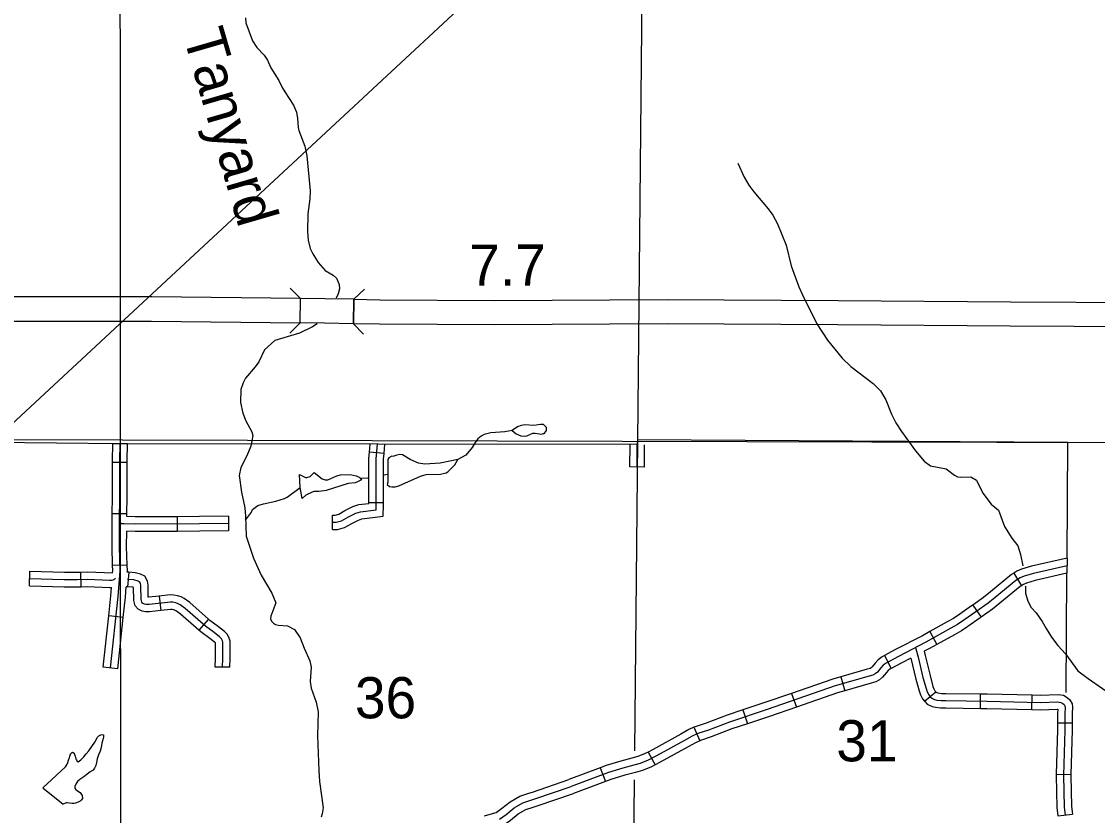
# Model space of a CAD drawing. Extents: x 1374139 to 1377472, y 1168351 to 1170484.
# Drawn here: x 1375575 to 1375795.8, y 1168800 to 1168962.8 of the extents above; entities that cross this region are included whole.
import ezdxf

# ---------------------------------------------------------------- set-up
doc = ezdxf.new("R2010")
doc.units = 0
doc.layers.add('14', color=7, linetype='Continuous')
doc.layers.add('Default', color=7, linetype='Continuous')

msp = doc.modelspace()

# ---------------------------------------------------------------- linework, layer by layer
at = {"layer": '14'}
msp.add_line((1375274.8, 1168603.49), (1375818.68, 1169108.27), dxfattribs=at)
at = {"layer": 'Default'}
for p, q in [((1375632.21, 1168901), (1375632.27, 1168905.99)), ((1375643.21, 1168905.83), (1375643.13, 1168900.83)), ((1375643.13, 1168900.83), (1375643.21, 1168905.83)), ((1375842.8, 1168876.27), (1375432.87, 1168877.42)), ((1375649.41, 1168874.2), (1375646.42, 1168874.45)), ((1375596.7, 1168872.36), (1375593.7, 1168872.38)), ((1375702.85, 1168871.42), (1375699.85, 1168871.44)), ((1375649.28, 1168864.09), (1375646.28, 1168864.1)), ((1375596.63, 1168861.8), (1375593.63, 1168861.82)), ((1375606.93, 1168861.24), (1375606.94, 1168858.24)), ((1375617.48, 1168861.32), (1375617.51, 1168858.32)), ((1375638.83, 1168858.59), (1375638.83, 1168861.59)), ((1375596.7, 1168851.29), (1375593.7, 1168851.21)), ((1375576.62, 1168847.06), (1375576.7, 1168850.06)), ((1375587.25, 1168846.88), (1375587.19, 1168849.88)), ((1375597.02, 1168849.86), (1375596.79, 1168846.87)), ((1375778.67, 1168849.66), (1375780.22, 1168847.09)), ((1375603.27, 1168844.96), (1375603.58, 1168841.98)), ((1375770.25, 1168843.11), (1375771.99, 1168840.66)), ((1375595.9, 1168840.57), (1375592.92, 1168840.89)), ((1375613.38, 1168840.24), (1375611.4, 1168837.99)), ((1375761.42, 1168837.67), (1375762.87, 1168835.04)), ((1375752.09, 1168832.75), (1375753.52, 1168830.11)), ((1375594.77, 1168830.07), (1375591.79, 1168830.39)), ((1375617.77, 1168830.36), (1375614.77, 1168830.41)), ((1375743.14, 1168828.41), (1375743.97, 1168825.52)), ((1375733.06, 1168825.01), (1375734.04, 1168822.17)), ((1375760.33, 1168823.4), (1375762.65, 1168825.31)), ((1375771.8, 1168821.93), (1375771.83, 1168824.93)), ((1375782.34, 1168821.71), (1375782.41, 1168824.7)), ((1375723.08, 1168821.62), (1375724.02, 1168818.78)), ((1375787.64, 1168818.98), (1375790.64, 1168818.97)), ((1375713.02, 1168818.04), (1375714.2, 1168815.28)), ((1375703.61, 1168812.97), (1375705.03, 1168810.32)), ((1375693.78, 1168809.75), (1375694.84, 1168806.94)), ((1375787.36, 1168808.46), (1375790.36, 1168808.37))]:
    msp.add_line(p, q, dxfattribs=at)
for points in [[(1375594.95, 1169406.38), (1375595.34, 1168770.63)], [(1375706.53, 1169406.08), (1375700.78, 1168813.25)], [(1375621, 1168963.55), (1375621.05, 1168962.53), (1375622.44, 1168958.85), (1375623.32, 1168957.49), (1375624.8, 1168955.9), (1375625.48, 1168954.89), (1375626.18, 1168953.32), (1375627.85, 1168950.7), (1375628.52, 1168949.25), (1375629.02, 1168948.42), (1375630.83, 1168945.67), (1375631.47, 1168944.22), (1375631.68, 1168942.94), (1375631.77, 1168941.06), (1375631.9, 1168940.48), (1375633.14, 1168937.24), (1375633.55, 1168935.24), (1375634.25, 1168928.08), (1375634.19, 1168926.47), (1375633.77, 1168923.33), (1375633.68, 1168919.73), (1375633.82, 1168917.97), (1375634.25, 1168916.28), (1375634.8, 1168915.13), (1375635.9, 1168913.37), (1375637.32, 1168911.76), (1375638.98, 1168910.79), (1375639.64, 1168910.19), (1375640.21, 1168908.9), (1375640.29, 1168908), (1375640.02, 1168906.93), (1375639.57, 1168906.05)], [(1375722.04, 1168933.73), (1375723.33, 1168930.91), (1375724.27, 1168929.27), (1375725.3, 1168927.87), (1375728.25, 1168924.41), (1375729.2, 1168923.11), (1375730.13, 1168921.31), (1375731.94, 1168916.94), (1375733, 1168912.73), (1375734.57, 1168908.37), (1375735.27, 1168906.75), (1375738.26, 1168900.82), (1375740.39, 1168897.44), (1375743.42, 1168893.74), (1375745.24, 1168892.04), (1375749.77, 1168888.54), (1375751.27, 1168887.05), (1375752.41, 1168885.21), (1375753.54, 1168882.29), (1375754.45, 1168880.49), (1375755.59, 1168878.69), (1375758.51, 1168874.75), (1375760.23, 1168872.62), (1375761.57, 1168871.65), (1375764.81, 1168871.03), (1375766.46, 1168869.73), (1375767.09, 1168869.42), (1375767.75, 1168869.32), (1375769.81, 1168869.43), (1375771.02, 1168868.74), (1375772.33, 1168866.04), (1375774.03, 1168863.83), (1375775.5, 1168862.56), (1375776.76, 1168859.2), (1375778.26, 1168856.83), (1375779.46, 1168855.24), (1375780.05, 1168853.47), (1375780.51, 1168851.18)], [(1375632.27, 1168905.99), (1375601.74, 1168906.34), (1375570.82, 1168906.37), (1375534.75, 1168906.54), (1375499.25, 1168906.61), (1375463.78, 1168906.41), (1375429.38, 1168906.47), (1375392.97, 1168906.87), (1375383.47, 1168907.13), (1375367.06, 1168907.5)], [(1375630.17, 1168908.14), (1375632.27, 1168905.99)], [(1375643.21, 1168905.83), (1375645.37, 1168907.92)], [(1375643.21, 1168905.83), (1375637.24, 1168905.94), (1375632.27, 1168905.99)], [(1375804.88, 1168905.16), (1375804.16, 1168900.16), (1375777.94, 1168900.34), (1375742.56, 1168900.61), (1375707.5, 1168900.81), (1375672.18, 1168900.57), (1375648.51, 1168900.74), (1375643.13, 1168900.83)], [(1375643.21, 1168905.83), (1375648.57, 1168905.74), (1375672.18, 1168905.57), (1375707.49, 1168905.81), (1375742.59, 1168905.61), (1375777.97, 1168905.34), (1375804.88, 1168905.16)], [(1375366.83, 1168902.5), (1375383.34, 1168902.13), (1375392.87, 1168901.87), (1375429.35, 1168901.47), (1375463.78, 1168901.41), (1375499.26, 1168901.61), (1375534.73, 1168901.54), (1375570.81, 1168901.37), (1375601.71, 1168901.34), (1375632.21, 1168901)], [(1375635.72, 1168900.82), (1375634.73, 1168900.17), (1375632.04, 1168898.9), (1375627, 1168897.35), (1375624.88, 1168895.5), (1375623.73, 1168893.02), (1375622.97, 1168891.98), (1375620.99, 1168889.68), (1375620.48, 1168888.67), (1375620.01, 1168887.31), (1375619.97, 1168884.7), (1375620.43, 1168882.46), (1375621.07, 1168880.93), (1375622.27, 1168878.66), (1375622.48, 1168877.92), (1375622.06, 1168875.72), (1375621.25, 1168873.75), (1375620.05, 1168871.36)], [(1375632.21, 1168901), (1375630.06, 1168898.9)], [(1375643.13, 1168900.83), (1375637.17, 1168900.94), (1375632.31, 1168900.99)], [(1375645.21, 1168898.68), (1375643.13, 1168900.83)], [(1375682.77, 1168879.52), (1375682.13, 1168880.13), (1375681.53, 1168880.14), (1375680.12, 1168879.92), (1375678.31, 1168880.1), (1375677.58, 1168879.98), (1375676.8, 1168879.66), (1375675.68, 1168878.93), (1375674.17, 1168878.65), (1375671.34, 1168878.42), (1375669.96, 1168878.09), (1375669.35, 1168877.75), (1375668.69, 1168877.19), (1375668.1, 1168876.45), (1375667.53, 1168875.42), (1375666.21, 1168873.84), (1375664.55, 1168872.99), (1375660.93, 1168872.22), (1375657.75, 1168872.04), (1375656.51, 1168872.23), (1375654.79, 1168872.98), (1375653.21, 1168873.9), (1375652.64, 1168873.97), (1375652.03, 1168873.87), (1375651.23, 1168873.59), (1375650.99, 1168873.64), (1375650.42, 1168873.29), (1375650.19, 1168873)], [(1375675.68, 1168878.93), (1375676.52, 1168878.21), (1375677.49, 1168877.85), (1375678.21, 1168877.75), (1375678.71, 1168877.8), (1375679.92, 1168878.39), (1375680.42, 1168878.4), (1375681.74, 1168878.17), (1375682.1, 1168878.32), (1375682.14, 1168878.26), (1375682.34, 1168878.37), (1375682.78, 1168878.92), (1375682.77, 1168879.52)], [(1375701.39, 1168876.02), (1375595.28, 1168876.19), (1375569.05, 1168876.47)], [(1375593.28, 1168830.23), (1375594.86, 1168844.88), (1375595.23, 1168850.16), (1375595.09, 1168855.15), (1375595.12, 1168860.45), (1375595.16, 1168865.25), (1375595.2, 1168872.74), (1375595.28, 1168876.19)], [(1375593.7, 1168872.38), (1375593.7, 1168872.76), (1375593.78, 1168876.2)], [(1375596.7, 1168872.36), (1375596.7, 1168872.72), (1375596.78, 1168876.18), (1375593.78, 1168876.2)], [(1375638.83, 1168860.09), (1375639.62, 1168860.09), (1375640.68, 1168860.4), (1375642.09, 1168861.19), (1375643.59, 1168861.94), (1375644.56, 1168862.25), (1375647.77, 1168862.65), (1375647.81, 1168873.11), (1375648.07, 1168876.1)], [(1375646.42, 1168874.45), (1375646.56, 1168876.11)], [(1375649.41, 1168874.2), (1375649.58, 1168876.1)], [(1375699.85, 1168871.44), (1375699.89, 1168876.04)], [(1375701.35, 1168871.43), (1375701.39, 1168876.02)], [(1375789.59, 1168852.74), (1375789.78, 1168876.43), (1375701.4, 1168877.03), (1375701.39, 1168876.02)], [(1375702.85, 1168871.42), (1375702.89, 1168876.01)], [(1375646.28, 1168863.97), (1375646.31, 1168873.18), (1375646.42, 1168874.45)], [(1375649.28, 1168863.76), (1375649.31, 1168873.04), (1375649.41, 1168874.2)], [(1375593.63, 1168861.82), (1375593.66, 1168865.26), (1375593.7, 1168872.38)], [(1375596.63, 1168861.8), (1375596.66, 1168865.24), (1375596.7, 1168872.36)], [(1375620.05, 1168871.36), (1375619.71, 1168869.7), (1375620.13, 1168866.26), (1375620.83, 1168863.07), (1375621, 1168861.35), (1375621.1, 1168857.25), (1375622.59, 1168852.74), (1375624.18, 1168849.24), (1375626.41, 1168845.55), (1375627.18, 1168843.58), (1375626.21, 1168840.84), (1375626.14, 1168840.28), (1375626.3, 1168839.82), (1375626.71, 1168839.39), (1375627.13, 1168839.14), (1375627.74, 1168838.98), (1375629.6, 1168838.84), (1375631.04, 1168838.13), (1375632.18, 1168836.4), (1375632.99, 1168834.29), (1375634.16, 1168831.67), (1375634.45, 1168830.35), (1375634.23, 1168827.42), (1375634.48, 1168826.08), (1375635.47, 1168823.21), (1375635.9, 1168821.24), (1375635.78, 1168816.28), (1375636.02, 1168809.2), (1375636.2, 1168806.96), (1375636.93, 1168801.5), (1375636.74, 1168800.27), (1375636.52, 1168799.62)], [(1375650.19, 1168873), (1375650.19, 1168868.35), (1375650.08, 1168867.82), (1375650.55, 1168867.47), (1375651.01, 1168867.36), (1375651.71, 1168867.38), (1375652.44, 1168867.56), (1375656.89, 1168869.58), (1375657.59, 1168869.79), (1375658.05, 1168869.9), (1375661.03, 1168869.94), (1375662.14, 1168870.25), (1375662.51, 1168870.44), (1375663.92, 1168871.88), (1375664.55, 1168872.99)], [(1375620.98, 1168860.54), (1375622.18, 1168862.18), (1375622.42, 1168862.69), (1375623.5, 1168863.55), (1375624.67, 1168863.9), (1375627.22, 1168864.45), (1375628.97, 1168864.97), (1375629.54, 1168865.23), (1375632.21, 1168867.22), (1375632.06, 1168869.91), (1375633.26, 1168869.29), (1375633.6, 1168869.28), (1375634.23, 1168869.52), (1375635.06, 1168870.28), (1375636.73, 1168869), (1375637.35, 1168868.83), (1375637.85, 1168868.83), (1375639.75, 1168869.65), (1375640.51, 1168869.83), (1375642.43, 1168869.9), (1375643.69, 1168869.65), (1375644.34, 1168869.35), (1375644.52, 1168869.17), (1375646.06, 1168869.23)], [(1375644.52, 1168869.17), (1375644.81, 1168868.78), (1375643.96, 1168868.37), (1375643.47, 1168868.2), (1375642.05, 1168868.07), (1375637.55, 1168866.59), (1375636.01, 1168866.39), (1375635.07, 1168866.39), (1375634.66, 1168866.28), (1375633.39, 1168865.69), (1375632.59, 1168864.98), (1375632.21, 1168867.22)], [(1375649.47, 1168869.84), (1375650.19, 1168869.99)], [(1375638.83, 1168861.59), (1375639.41, 1168861.59), (1375640.1, 1168861.79), (1375641.39, 1168862.52), (1375643.02, 1168863.34), (1375644.23, 1168863.72), (1375646.28, 1168863.97)], [(1375638.83, 1168858.59), (1375639.84, 1168858.59), (1375641.27, 1168859.01), (1375642.79, 1168859.87), (1375644.15, 1168860.55), (1375644.88, 1168860.78), (1375649.26, 1168861.32), (1375649.28, 1168863.76)], [(1375593.7, 1168851.21), (1375593.59, 1168855.13), (1375593.62, 1168860.46), (1375593.63, 1168861.82)], [(1375617.5, 1168859.82), (1375611.57, 1168859.75), (1375598.33, 1168859.71), (1375596.07, 1168859.77), (1375595.54, 1168859.81), (1375595.23, 1168859.95), (1375595.11, 1168860.14)], [(1375596.62, 1168861.26), (1375596.63, 1168861.8)], [(1375606.93, 1168861.24), (1375598.35, 1168861.21), (1375596.62, 1168861.26)], [(1375617.48, 1168861.32), (1375611.56, 1168861.25), (1375606.93, 1168861.24)], [(1375596.7, 1168851.29), (1375596.59, 1168855.16), (1375596.61, 1168858.25)], [(1375606.94, 1168858.24), (1375598.31, 1168858.21), (1375596.61, 1168858.25)], [(1375617.51, 1168858.32), (1375611.58, 1168858.25), (1375606.94, 1168858.24)], [(1375596.71, 1168849.88), (1375596.73, 1168850.13), (1375596.7, 1168851.29)], [(1375789.59, 1168852.73), (1375782.3, 1168851.07), (1375780.27, 1168850.45), (1375779.3, 1168850.04), (1375778.67, 1168849.66)], [(1375789.59, 1168852.73), (1375789.57, 1168849.65), (1375783.07, 1168848.17), (1375781.29, 1168847.63), (1375780.67, 1168847.36), (1375780.22, 1168847.09)], [(1375576.7, 1168850.06), (1375583.82, 1168849.86), (1375586.44, 1168849.86), (1375587.19, 1168849.88)], [(1375587.19, 1168849.88), (1375588.52, 1168849.91), (1375593.69, 1168849.71)], [(1375593.69, 1168849.71), (1375593.72, 1168850.19), (1375593.7, 1168851.21)], [(1375597.02, 1168849.86), (1375596.71, 1168849.88)], [(1375603.27, 1168844.96), (1375601.16, 1168844.74), (1375601.03, 1168844.75), (1375600.98, 1168847.22), (1375600.85, 1168848.05), (1375600.35, 1168849.05), (1375599.43, 1168849.47), (1375598.35, 1168849.76), (1375597.02, 1168849.86)], [(1375789.58, 1168851.19), (1375782.69, 1168849.62), (1375780.78, 1168849.04), (1375779.98, 1168848.7), (1375779.07, 1168848.15), (1375774.84, 1168844.67), (1375773.37, 1168843.49), (1375770.86, 1168841.7), (1375768.4, 1168839.99), (1375767.1, 1168839.12), (1375765.75, 1168838.35), (1375760.63, 1168835.52), (1375754.96, 1168832.6), (1375752.43, 1168831.22), (1375751.85, 1168830.79), (1375751.37, 1168830.23), (1375750.67, 1168829.37), (1375750.23, 1168829), (1375749.75, 1168828.74), (1375748.95, 1168828.52), (1375742.01, 1168826.52), (1375728.06, 1168821.69), (1375720.31, 1168819.13), (1375716.02, 1168817.49), (1375713.8, 1168816.74), (1375712.62, 1168816.23), (1375711.07, 1168815.32), (1375705.35, 1168812.2), (1375703.64, 1168811.28), (1375701.98, 1168810.61), (1375700.65, 1168810.25), (1375698.43, 1168809.67), (1375695.51, 1168808.8), (1375687.81, 1168805.9)], [(1375778.67, 1168849.66), (1375778.2, 1168849.37), (1375773.9, 1168845.83), (1375772.47, 1168844.68), (1375770.25, 1168843.11)], [(1375789.38, 1168825.17), (1375789.57, 1168849.6)], [(1375576.62, 1168847.06), (1375583.77, 1168846.86), (1375586.48, 1168846.86), (1375587.25, 1168846.88)], [(1375576.66, 1168848.56), (1375583.79, 1168848.36), (1375586.46, 1168848.36), (1375588.51, 1168848.41), (1375593.06, 1168848.23), (1375593.48, 1168848.23), (1375593.79, 1168848.32), (1375594.08, 1168848.45), (1375594.3, 1168848.65)], [(1375587.25, 1168846.88), (1375588.49, 1168846.91), (1375593.04, 1168846.73), (1375593.49, 1168846.73)], [(1375595.9, 1168840.57), (1375596.36, 1168844.75), (1375596.5, 1168846.89)], [(1375596.79, 1168846.87), (1375596.5, 1168846.89)], [(1375616.27, 1168830.39), (1375616.3, 1168832.19), (1375616.35, 1168834.66), (1375616.32, 1168835.49), (1375616.25, 1168835.81), (1375616.04, 1168836.2), (1375615.67, 1168836.62), (1375614.57, 1168837.47), (1375612.74, 1168838.81), (1375608.59, 1168842.44), (1375607.58, 1168843.18), (1375607.17, 1168843.4), (1375606.67, 1168843.57), (1375606.09, 1168843.68), (1375605.58, 1168843.69), (1375601.22, 1168843.24), (1375600.58, 1168843.26), (1375600.28, 1168843.31), (1375599.83, 1168843.53), (1375599.67, 1168843.71), (1375599.54, 1168844.23), (1375599.49, 1168847.09), (1375599.41, 1168847.59), (1375599.25, 1168847.9), (1375598.92, 1168848.05), (1375598.09, 1168848.27), (1375596.79, 1168848.37)], [(1375603.58, 1168841.98), (1375601.28, 1168841.74), (1375600.43, 1168841.76), (1375599.8, 1168841.87), (1375598.92, 1168842.31), (1375598.31, 1168842.97), (1375598.04, 1168844.03), (1375597.99, 1168846.75), (1375597.84, 1168846.79), (1375596.79, 1168846.87)], [(1375780.22, 1168847.09), (1375779.94, 1168846.92), (1375775.79, 1168843.51), (1375774.28, 1168842.29), (1375771.99, 1168840.66)], [(1375781.09, 1168846.98), (1375781.08, 1168845.54), (1375781.51, 1168843.93), (1375782.24, 1168842.64), (1375783.26, 1168841.54), (1375784.49, 1168839.77), (1375785.27, 1168838.3), (1375786.39, 1168836.52), (1375787.69, 1168834.85), (1375789.26, 1168833.1), (1375791.82, 1168829.65), (1375793.94, 1168828.06), (1375799.83, 1168823.97), (1375803.58, 1168821.62), (1375806.03, 1168819.73), (1375808.11, 1168818.34), (1375809.48, 1168817.17)], [(1375592.92, 1168840.89), (1375593.37, 1168845.01), (1375593.49, 1168846.73)], [(1375613.38, 1168840.24), (1375609.53, 1168843.62), (1375608.38, 1168844.45), (1375607.76, 1168844.78), (1375607.05, 1168845.03), (1375606.25, 1168845.17), (1375605.52, 1168845.19), (1375603.27, 1168844.96)], [(1375770.25, 1168843.11), (1375770, 1168842.93), (1375767.56, 1168841.23), (1375766.31, 1168840.39), (1375765.01, 1168839.65), (1375761.42, 1168837.67)], [(1375591.79, 1168830.39), (1375592.92, 1168840.89)], [(1375594.77, 1168830.07), (1375595.9, 1168840.57)], [(1375611.4, 1168837.99), (1375607.65, 1168841.27), (1375606.79, 1168841.9), (1375606.57, 1168842.02), (1375606.29, 1168842.12), (1375605.94, 1168842.18), (1375605.64, 1168842.19), (1375603.58, 1168841.98)], [(1375617.77, 1168830.36), (1375617.8, 1168832.17), (1375617.85, 1168834.66), (1375617.82, 1168835.7), (1375617.66, 1168836.35), (1375617.28, 1168837.06), (1375616.7, 1168837.72), (1375615.47, 1168838.67), (1375613.68, 1168839.98), (1375613.38, 1168840.24)], [(1375771.99, 1168840.66), (1375771.73, 1168840.47), (1375769.25, 1168838.75), (1375767.89, 1168837.84), (1375766.48, 1168837.04), (1375762.87, 1168835.04)], [(1375614.77, 1168830.41), (1375614.8, 1168832.22), (1375614.85, 1168834.65), (1375614.83, 1168835.28), (1375614.79, 1168835.34), (1375614.64, 1168835.52), (1375613.67, 1168836.27), (1375611.8, 1168837.64), (1375611.4, 1168837.99)], [(1375761.42, 1168837.67), (1375759.93, 1168836.84), (1375754.26, 1168833.93), (1375752.09, 1168832.75)], [(1375758.5, 1168834.42), (1375759.02, 1168832.43), (1375760.01, 1168828.29), (1375760.64, 1168825.97), (1375760.87, 1168825.34), (1375761.19, 1168824.72), (1375761.52, 1168824.32), (1375761.82, 1168824.02), (1375762.38, 1168823.72), (1375762.86, 1168823.63), (1375763.72, 1168823.51), (1375764.72, 1168823.51), (1375773.17, 1168823.42), (1375784.15, 1168823.16), (1375787.65, 1168823.26), (1375788.34, 1168823.16), (1375788.74, 1168822.93), (1375788.99, 1168822.72), (1375789.16, 1168822.42), (1375789.2, 1168822.09), (1375789.15, 1168820.89), (1375789.14, 1168817.49), (1375788.85, 1168808.15), (1375788.99, 1168801.67), (1375789.18, 1168800.04)], [(1375762.87, 1168835.04), (1375761.34, 1168834.2), (1375760.25, 1168833.64)], [(1375760.25, 1168833.64), (1375760.47, 1168832.8), (1375761.47, 1168828.66), (1375762.07, 1168826.43), (1375762.24, 1168825.95), (1375762.45, 1168825.55), (1375762.65, 1168825.31)], [(1375752.09, 1168832.75), (1375751.62, 1168832.49), (1375750.82, 1168831.89), (1375750.22, 1168831.2), (1375749.59, 1168830.42), (1375749.38, 1168830.25), (1375749.18, 1168830.14), (1375748.55, 1168829.96), (1375743.14, 1168828.41)], [(1375757.52, 1168832.23), (1375755.66, 1168831.27), (1375753.52, 1168830.11)], [(1375757.52, 1168832.23), (1375758.56, 1168827.92), (1375759.21, 1168825.51), (1375759.5, 1168824.73), (1375759.94, 1168823.89), (1375760.33, 1168823.4)], [(1375753.52, 1168830.11), (1375753.24, 1168829.96), (1375752.88, 1168829.69), (1375752.52, 1168829.27), (1375751.74, 1168828.31), (1375751.08, 1168827.76), (1375750.32, 1168827.34), (1375749.36, 1168827.08), (1375743.97, 1168825.52)], [(1375743.14, 1168828.41), (1375741.55, 1168827.95), (1375733.06, 1168825.01)], [(1375733.06, 1168825.01), (1375727.58, 1168823.11), (1375723.08, 1168821.62)], [(1375743.97, 1168825.52), (1375742.46, 1168825.09), (1375734.04, 1168822.17)], [(1375762.63, 1168825.33), (1375762.73, 1168825.24), (1375762.89, 1168825.15), (1375763.1, 1168825.11), (1375763.82, 1168825.01), (1375764.72, 1168825.01), (1375771.83, 1168824.93)], [(1375771.83, 1168824.93), (1375773.2, 1168824.92), (1375782.41, 1168824.7)], [(1375782.41, 1168824.7), (1375784.15, 1168824.66), (1375787.73, 1168824.76), (1375788.84, 1168824.61), (1375789.6, 1168824.17), (1375790.17, 1168823.7), (1375790.61, 1168822.88), (1375790.7, 1168822.15), (1375790.65, 1168820.86), (1375790.64, 1168818.97)], [(1375760.33, 1168823.4), (1375760.41, 1168823.31), (1375760.91, 1168822.81), (1375761.87, 1168822.29), (1375762.62, 1168822.15), (1375763.62, 1168822.01), (1375764.71, 1168822.01), (1375771.8, 1168821.93)], [(1375723.08, 1168821.62), (1375719.81, 1168820.54), (1375715.51, 1168818.9), (1375713.26, 1168818.14), (1375713.02, 1168818.04)], [(1375734.04, 1168822.17), (1375728.54, 1168820.27), (1375724.02, 1168818.78)], [(1375771.8, 1168821.93), (1375773.15, 1168821.92), (1375782.34, 1168821.71)], [(1375782.34, 1168821.71), (1375784.15, 1168821.66), (1375787.57, 1168821.75), (1375787.68, 1168821.74), (1375787.65, 1168820.92), (1375787.64, 1168818.98)], [(1375724.02, 1168818.78), (1375720.82, 1168817.72), (1375716.53, 1168816.08), (1375714.33, 1168815.34), (1375714.2, 1168815.28)], [(1375787.64, 1168818.98), (1375787.64, 1168817.52), (1375787.36, 1168808.46)], [(1375790.64, 1168818.97), (1375790.64, 1168817.47), (1375790.36, 1168808.37)], [(1375579.37, 1168805.6), (1375584.06, 1168809.96), (1375584.28, 1168810.32), (1375584.49, 1168810.85), (1375584.67, 1168811.31), (1375584.86, 1168811.84), (1375585.02, 1168812.34), (1375585.13, 1168812.68), (1375585.25, 1168812.82), (1375585.47, 1168812.92), (1375585.79, 1168812.75), (1375585.91, 1168812.47), (1375586.02, 1168812.11), (1375586.18, 1168811.57), (1375586.27, 1168811.35), (1375586.41, 1168811.05), (1375586.67, 1168810.97), (1375587.17, 1168811.34), (1375587.8, 1168812.01), (1375588.31, 1168812.57), (1375588.86, 1168813.2), (1375589.44, 1168814.09), (1375590.03, 1168815.02), (1375590.63, 1168816.01), (1375590.91, 1168816.31), (1375591.27, 1168816.53), (1375591.57, 1168816.6), (1375591.81, 1168816.48), (1375591.81, 1168816.04), (1375591.76, 1168815.74), (1375591.6, 1168815.27), (1375591.47, 1168814.81), (1375591.34, 1168813.91), (1375591.18, 1168813.18), (1375590.81, 1168812.38), (1375590.52, 1168811.55), (1375590.37, 1168810.83), (1375590.26, 1168810.23), (1375590.02, 1168809.66), (1375589.69, 1168809.28), (1375589.11, 1168808.89), (1375588.5, 1168808.4), (1375587.78, 1168807.89), (1375586.97, 1168807.34), (1375586.51, 1168806.92), (1375586.22, 1168806.53), (1375585.96, 1168805.89), (1375585.97, 1168805.59), (1375586.17, 1168805.27), (1375586.51, 1168805.01), (1375587.06, 1168804.66), (1375587.48, 1168804.04), (1375587.53, 1168803.46), (1375587.27, 1168803.07), (1375587.08, 1168802.89), (1375586.66, 1168802.69), (1375586.12, 1168802.48), (1375585.72, 1168802.4), (1375585.4, 1168802.39), (1375584.86, 1168802.51), (1375584.4, 1168802.58), (1375584.18, 1168802.54), (1375583.56, 1168802.27)], [(1375713.02, 1168818.04), (1375711.93, 1168817.57), (1375710.33, 1168816.62), (1375704.64, 1168813.52), (1375703.61, 1168812.97)], [(1375714.2, 1168815.28), (1375713.3, 1168814.89), (1375711.81, 1168814.01), (1375706.07, 1168810.88), (1375705.03, 1168810.32)], [(1375703.61, 1168812.97), (1375703, 1168812.64), (1375701.49, 1168812.03), (1375700.26, 1168811.69), (1375698.03, 1168811.11), (1375695.03, 1168810.22), (1375693.78, 1168809.75)], [(1375693.78, 1168809.75), (1375687.33, 1168807.32)], [(1375705.03, 1168810.32), (1375704.28, 1168809.92), (1375702.46, 1168809.18), (1375701.04, 1168808.8), (1375698.83, 1168808.22), (1375695.99, 1168807.37), (1375694.84, 1168806.94)], [(1375679.12, 1168804.52), (1375679.89, 1168804.77), (1375687.33, 1168807.32)], [(1375700.72, 1168807.29), (1375700.37, 1168770.59)], [(1375787.36, 1168808.46), (1375787.35, 1168808.15), (1375787.5, 1168801.57), (1375787.69, 1168799.87), (1375790.67, 1168800.21)], [(1375790.36, 1168808.37), (1375790.35, 1168808.14), (1375790.49, 1168801.78), (1375790.67, 1168800.21)], [(1375579.37, 1168805.6), (1375583.56, 1168802.27)], [(1375673.09, 1168799.2), (1375674.46, 1168800.18), (1375676.12, 1168801.55), (1375677.91, 1168802.56), (1375680.36, 1168803.34), (1375687.81, 1168805.9)], [(1375694.84, 1168806.94), (1375688.3, 1168804.48)], [(1375669.97, 1168799.88), (1375670.24, 1168799.94), (1375672.42, 1168800.57), (1375673.54, 1168801.37), (1375675.27, 1168802.79), (1375677.31, 1168803.94), (1375679.12, 1168804.52)], [(1375680.03, 1168801.67), (1375680.83, 1168801.92), (1375688.3, 1168804.48)], [(1375670.59, 1168796.95), (1375670.97, 1168797.03), (1375673.75, 1168797.83), (1375675.37, 1168798.99), (1375676.97, 1168800.31), (1375678.51, 1168801.18), (1375680.03, 1168801.67)]]:
    msp.add_lwpolyline(points, dxfattribs=at)

# ---------------------------------------------------------------- texts
for s, rotation, p in [('Tanyard', 286.1934, (1375608.11, 1168960)), ('7.7', 0.2098, (1375666.92, 1168908.59))]:
    msp.add_text(s, height=8.448, rotation=rotation, dxfattribs=at).set_placement(p)
for s, p in [('36', (1375643.44, 1168819.89)), ('31', (1375742.23, 1168811.06))]:
    msp.add_text(s, height=8.448, dxfattribs=at).set_placement(p)

doc.saveas('drawing.dxf')
